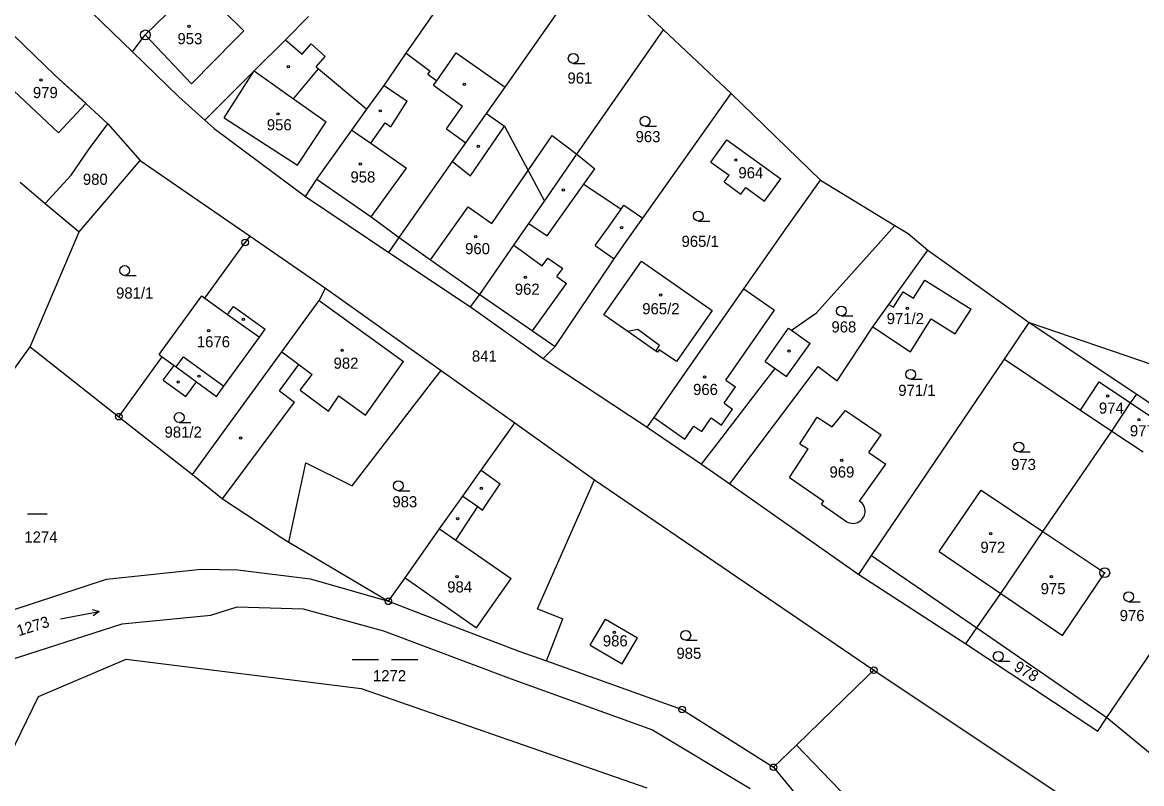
# Model space of a CAD drawing. Extents: x -779596 to -776743, y -1030330 to -1024513.
# Drawn here: x -777535.2 to -777364.4, y -1025694.5 to -1025578.4 of the extents above; entities that cross this region are included whole.
import ezdxf

# ---------------------------------------------------------------- set-up
doc = ezdxf.new("R2010")
doc.units = 0
for name, color, linetype in [('hranice parcel', 7, 'Continuous'), ('hranice vnitřní', 7, 'Continuous'), ('kultura', 7, 'Continuous'), ('Kód', 7, 'Continuous'), ('č_ parcel šipka', 7, 'Continuous'), ('č_pacel stav_', 7, 'Continuous'), ('č_parcel poz_', 7, 'Continuous')]:
    doc.layers.add(name, color=color, linetype=linetype)

msp = doc.modelspace()

# ---------------------------------------------------------------- linework, layer by layer
at = {"layer": 'hranice parcel'}
for points in [[(-777476.64, -1025583.05), (-777459.04, -1025557.9)], [(-777461.52, -1025588.26), (-777448.12, -1025569.16)], [(-777448.12, -1025569.16), (-777437.34, -1025579.51)], [(-777529.23, -1025572.36), (-777518.37, -1025582.87)], [(-777516.43, -1025580.3), (-777509.96, -1025573.94)], [(-777538.2, -1025578.69), (-777530.17, -1025586.49)], [(-777495.03, -1025581.02), (-777491.51, -1025577.47)], [(-777518.37, -1025582.87), (-777516.43, -1025580.3)], [(-777450.56, -1025598.48), (-777437.34, -1025579.51)], [(-777437.34, -1025579.51), (-777427.03, -1025589.24)], [(-777499.79, -1025585.77), (-777495.03, -1025581.02)], [(-777495.03, -1025581.02), (-777492.49, -1025583.25)], [(-777492.49, -1025583.25), (-777491.1, -1025581.66)], [(-777491.1, -1025581.66), (-777488.98, -1025583.59)], [(-777518.37, -1025582.87), (-777511.33, -1025589.72)], [(-777490.33, -1025585.15), (-777488.98, -1025583.59)], [(-777479.95, -1025588.01), (-777476.64, -1025583.05)], [(-777476.64, -1025583.05), (-777472.97, -1025585.81)], [(-777471.95, -1025587.28), (-777468.98, -1025583)], [(-777468.98, -1025583), (-777461.52, -1025588.26)], [(-777507.33, -1025593.3), (-777499.79, -1025585.77)], [(-777490.33, -1025585.15), (-777490, -1025585.44)], [(-777490, -1025585.44), (-777482.64, -1025591.63)], [(-777473.31, -1025586.26), (-777472.97, -1025585.81)], [(-777530.17, -1025586.49), (-777525.52, -1025590.75)], [(-777473.31, -1025586.26), (-777471.95, -1025587.28)], [(-777482.64, -1025591.63), (-777479.95, -1025588.01)], [(-777464.35, -1025592.27), (-777461.52, -1025588.26)], [(-777440.52, -1025608.26), (-777427.03, -1025589.24)], [(-777427.03, -1025589.24), (-777413.36, -1025602.46)], [(-777525.52, -1025590.75), (-777522.13, -1025593.86)], [(-777511.33, -1025589.72), (-777507.33, -1025593.3)], [(-777484.89, -1025594.84), (-777482.64, -1025591.63)], [(-777467.53, -1025596.74), (-777464.35, -1025592.27)], [(-777464.35, -1025592.27), (-777461.6, -1025594.21)], [(-777525.08, -1025597.82), (-777522.13, -1025593.86)], [(-777522.13, -1025593.86), (-777517.19, -1025599.43)], [(-777507.33, -1025593.3), (-777505.91, -1025594.57)], [(-777461.6, -1025594.21), (-777457.99, -1025600.98)], [(-777505.91, -1025594.57), (-777491.97, -1025604.96)], [(-777490.23, -1025602.31), (-777484.89, -1025594.84)], [(-777527.74, -1025601.7), (-777525.08, -1025597.82)], [(-777469.56, -1025599.61), (-777467.53, -1025596.74)], [(-777430.11, -1025599.68), (-777427.67, -1025596.3)], [(-777427.67, -1025596.3), (-777419.46, -1025602.24)], [(-777526.53, -1025610.35), (-777517.19, -1025599.43)], [(-777517.19, -1025599.43), (-777500.44, -1025610.97)], [(-777455.51, -1025605.64), (-777450.56, -1025598.48)], [(-777450.56, -1025598.48), (-777447.82, -1025600.7)], [(-777477.66, -1025611.19), (-777469.56, -1025599.61)], [(-777457.99, -1025600.98), (-777455.51, -1025605.64)], [(-777449.49, -1025603.06), (-777447.82, -1025600.7)], [(-777430.11, -1025599.68), (-777427.32, -1025601.7)], [(-777535.52, -1025602.74), (-777531.73, -1025606)], [(-777531.73, -1025606), (-777527.74, -1025601.7)], [(-777491.97, -1025604.96), (-777490.23, -1025602.31)], [(-777428.07, -1025602.72), (-777427.32, -1025601.7)], [(-777428.07, -1025602.72), (-777425.52, -1025604.57)], [(-777421.91, -1025605.63), (-777419.46, -1025602.24)], [(-777418.66, -1025609.86), (-777413.36, -1025602.46)], [(-777413.36, -1025602.46), (-777402.02, -1025609.36)], [(-777449.49, -1025603.06), (-777443.8, -1025606.85)], [(-777425.52, -1025604.57), (-777424.78, -1025603.55)], [(-777424.78, -1025603.55), (-777421.91, -1025605.63)], [(-777531.73, -1025606), (-777526.53, -1025610.35)], [(-777491.97, -1025604.96), (-777479.26, -1025613.47)], [(-777457.87, -1025609.04), (-777455.51, -1025605.64)], [(-777443.8, -1025606.85), (-777443.38, -1025606.25)], [(-777443.38, -1025606.25), (-777440.52, -1025608.26)], [(-777460.16, -1025612.36), (-777457.87, -1025609.04)], [(-777443.02, -1025611.8), (-777440.52, -1025608.26)], [(-777404.56, -1025612.19), (-777402.02, -1025609.36)], [(-777402.02, -1025609.36), (-777399.98, -1025610.6)], [(-777534.02, -1025627.9), (-777526.53, -1025610.35)], [(-777501.17, -1025611.97), (-777500.44, -1025610.97)], [(-777500.44, -1025610.97), (-777488.92, -1025618.91)], [(-777479.26, -1025613.47), (-777477.66, -1025611.19)], [(-777425.07, -1025619.04), (-777418.66, -1025609.86)], [(-777399.98, -1025610.6), (-777397.01, -1025613.14)], [(-777507.32, -1025620.44), (-777501.17, -1025611.97)], [(-777465.36, -1025619.87), (-777460.16, -1025612.36)], [(-777444.89, -1025614.45), (-777443.02, -1025611.8)], [(-777414, -1025622.7), (-777404.56, -1025612.19)], [(-777402.94, -1025621.43), (-777397.01, -1025613.14)], [(-777397.01, -1025613.14), (-777381.53, -1025624.16)], [(-777479.26, -1025613.47), (-777466.82, -1025621.79)], [(-777453.85, -1025627.85), (-777444.89, -1025614.45)], [(-777446.43, -1025623), (-777440.72, -1025614.81)], [(-777440.72, -1025614.81), (-777429.94, -1025622.35)], [(-777399.21, -1025620.46), (-777397.48, -1025617.73)], [(-777397.48, -1025617.73), (-777390.4, -1025622.14)], [(-777514.32, -1025629.07), (-777507.82, -1025620.08)], [(-777507.82, -1025620.08), (-777507.32, -1025620.44)], [(-777489.91, -1025620.79), (-777488.92, -1025618.91)], [(-777488.92, -1025618.91), (-777471.28, -1025631.48)], [(-777466.82, -1025621.79), (-777465.36, -1025619.87)], [(-777438.79, -1025638.68), (-777425.07, -1025619.04)], [(-777402.26, -1025621.85), (-777400.79, -1025619.48)], [(-777400.79, -1025619.48), (-777399.21, -1025620.46)], [(-777507.32, -1025620.44), (-777503.87, -1025622.92)], [(-777503.87, -1025622.92), (-777502.99, -1025621.7)], [(-777502.99, -1025621.7), (-777498.13, -1025625.2)], [(-777495.59, -1025628.62), (-777489.91, -1025620.79)], [(-777466.82, -1025621.79), (-777455.7, -1025629.65)], [(-777405.41, -1025624.82), (-777402.94, -1025621.43)], [(-777402.94, -1025621.43), (-777402.26, -1025621.85)], [(-777442.8, -1025625.52), (-777446.43, -1025623)], [(-777429.94, -1025622.35), (-777435.37, -1025630.13)], [(-777416, -1025624.07), (-777414, -1025622.7)], [(-777392.82, -1025625.9), (-777390.4, -1025622.14)], [(-777499, -1025626.4), (-777498.13, -1025625.2)], [(-777417.83, -1025625.32), (-777416, -1025624.07)], [(-777410.86, -1025633.07), (-777405.41, -1025624.82)], [(-777405.41, -1025624.82), (-777399.63, -1025628.62)], [(-777399.63, -1025628.62), (-777396.48, -1025623.62)], [(-777396.48, -1025623.62), (-777392.82, -1025625.9)], [(-777385.32, -1025629.76), (-777381.53, -1025624.16)], [(-777381.53, -1025624.16), (-777365.13, -1025635.08)], [(-777381.53, -1025624.16), (-777337.14, -1025639.31)], [(-777504.43, -1025633.9), (-777499, -1025626.4)], [(-777438.51, -1025628.53), (-777442.8, -1025625.52)], [(-777417.83, -1025625.32), (-777414.97, -1025627.35)], [(-777560.53, -1025664.74), (-777534.02, -1025627.9)], [(-777534.02, -1025627.9), (-777520.46, -1025638.53)], [(-777502.31, -1025637.86), (-777495.59, -1025628.62)], [(-777455.7, -1025629.65), (-777453.85, -1025627.85)], [(-777438.26, -1025628.7), (-777438.51, -1025628.53)], [(-777437.99, -1025628.31), (-777438.26, -1025628.7)], [(-777435.37, -1025630.13), (-777437.99, -1025628.31)], [(-777418.56, -1025632.42), (-777414.97, -1025627.35)], [(-777520.46, -1025638.53), (-777513.84, -1025629.42)], [(-777514.32, -1025629.07), (-777513.84, -1025629.42)], [(-777513.84, -1025629.42), (-777512.03, -1025630.73)], [(-777455.7, -1025629.65), (-777439.84, -1025640.11)], [(-777405.58, -1025659.7), (-777385.32, -1025629.76)], [(-777385.32, -1025629.76), (-777373.71, -1025637.52)], [(-777513.7, -1025632.96), (-777512.03, -1025630.73)], [(-777472.58, -1025633.16), (-777471.28, -1025631.48)], [(-777471.28, -1025631.48), (-777460.05, -1025639.48)], [(-777427.21, -1025648.76), (-777413.73, -1025630.9)], [(-777422.07, -1025633.45), (-777420.32, -1025631.17)], [(-777420.32, -1025631.17), (-777418.56, -1025632.42)], [(-777413.73, -1025630.9), (-777410.86, -1025633.07)], [(-777513.7, -1025632.96), (-777510.24, -1025635.47)], [(-777510.24, -1025635.47), (-777508.6, -1025633.21)], [(-777508.6, -1025633.21), (-777505.54, -1025635.43)], [(-777484.84, -1025649.07), (-777472.58, -1025633.16)], [(-777429.61, -1025643.26), (-777422.07, -1025633.45)], [(-777505.54, -1025635.43), (-777504.43, -1025633.9)], [(-777366.07, -1025636.44), (-777365.13, -1025635.08)], [(-777365.13, -1025635.08), (-777345.27, -1025648.53)], [(-777368.93, -1025640.72), (-777366.07, -1025636.44)], [(-777520.46, -1025638.53), (-777509.21, -1025647.35)], [(-777509.21, -1025647.35), (-777502.31, -1025637.86)], [(-777439.84, -1025640.11), (-777438.79, -1025638.68)], [(-777416.54, -1025642.65), (-777413.91, -1025638.6)], [(-777413.91, -1025638.6), (-777411.61, -1025640.09)], [(-777411.61, -1025640.09), (-777409.56, -1025637.61)], [(-777409.56, -1025637.61), (-777404.11, -1025641.28)], [(-777373.71, -1025637.52), (-777368.93, -1025640.72)], [(-777461.12, -1025640.99), (-777460.05, -1025639.48)], [(-777460.05, -1025639.48), (-777447.88, -1025648.15)], [(-777439.84, -1025640.11), (-777431.55, -1025645.79)], [(-777465.17, -1025646.71), (-777461.12, -1025640.99)], [(-777406.02, -1025643.99), (-777404.11, -1025641.28)], [(-777379.43, -1025656.04), (-777368.93, -1025640.72)], [(-777368.93, -1025640.72), (-777364.16, -1025643.91)], [(-777431.55, -1025645.79), (-777429.61, -1025643.26)], [(-777418.12, -1025647.83), (-777415.28, -1025643.46)], [(-777416.54, -1025642.65), (-777415.28, -1025643.46)], [(-777406.02, -1025643.99), (-777403.42, -1025645.8)], [(-777494.5, -1025657.68), (-777491.92, -1025645.59)], [(-777491.92, -1025645.59), (-777484.84, -1025649.07)], [(-777509.21, -1025647.35), (-777504.67, -1025651.05)], [(-777467.95, -1025650.64), (-777465.17, -1025646.71)], [(-777431.55, -1025645.79), (-777427.21, -1025648.76)], [(-777407.42, -1025651.4), (-777403.42, -1025645.8)], [(-777448.43, -1025649.42), (-777447.88, -1025648.15)], [(-777447.88, -1025648.15), (-777405.23, -1025677.19)], [(-777427.21, -1025648.76), (-777407.53, -1025662.59)], [(-777418.12, -1025647.83), (-777412.89, -1025651.42)], [(-777471.51, -1025655.66), (-777467.95, -1025650.64)], [(-777456.59, -1025667.87), (-777448.43, -1025649.42)], [(-777395.25, -1025659.09), (-777388.88, -1025649.75)], [(-777388.88, -1025649.75), (-777379.43, -1025656.04)], [(-777504.67, -1025651.05), (-777495.61, -1025657.02)], [(-777413.21, -1025651.89), (-777412.89, -1025651.42)], [(-777413.21, -1025651.89), (-777409.57, -1025654.41)], [(-777369.66, -1025684.42), (-777349.04, -1025654.07)], [(-777476.77, -1025663.14), (-777471.51, -1025655.66)], [(-777495.61, -1025657.02), (-777494.5, -1025657.68)], [(-777494.5, -1025657.68), (-777479.33, -1025666.7)], [(-777385.85, -1025665.5), (-777379.43, -1025656.04)], [(-777379.43, -1025656.04), (-777370, -1025662.33)], [(-777395.25, -1025659.09), (-777385.85, -1025665.5)], [(-777407.53, -1025662.59), (-777405.58, -1025659.7)], [(-777405.58, -1025659.7), (-777389.52, -1025670.75)], [(-777522.37, -1025663.34), (-777507.88, -1025661.81)], [(-777507.88, -1025661.81), (-777502.28, -1025661.89)], [(-777502.28, -1025661.89), (-777491.27, -1025663.26)], [(-777407.53, -1025662.59), (-777391.22, -1025673.19)], [(-777376.43, -1025671.92), (-777370, -1025662.33)], [(-777544.4, -1025670.53), (-777522.37, -1025663.34)], [(-777491.27, -1025663.26), (-777479.33, -1025666.7)], [(-777479.33, -1025666.7), (-777476.77, -1025663.14)], [(-777389.52, -1025670.75), (-777385.85, -1025665.5)], [(-777385.85, -1025665.5), (-777376.43, -1025671.92)], [(-777506.45, -1025668.83), (-777502.41, -1025667.53)], [(-777502.41, -1025667.53), (-777492.35, -1025667.86)], [(-777492.35, -1025667.86), (-777480.08, -1025671.2)], [(-777479.33, -1025666.7), (-777474.33, -1025668.6)], [(-777456.59, -1025667.87), (-777452.72, -1025669.37)], [(-777519.95, -1025670.16), (-777506.45, -1025668.83)], [(-777474.33, -1025668.6), (-777459.43, -1025674.28)], [(-777455.21, -1025675.79), (-777452.72, -1025669.37)], [(-777448.52, -1025673.38), (-777446.18, -1025669.42)], [(-777446.18, -1025669.42), (-777441.31, -1025672.28)], [(-777538.69, -1025676.12), (-777519.95, -1025670.16)], [(-777480.08, -1025671.2), (-777460.58, -1025678.55)], [(-777389.52, -1025670.75), (-777369.66, -1025684.42)], [(-777443.65, -1025676.25), (-777441.31, -1025672.28)], [(-777459.43, -1025674.28), (-777455.21, -1025675.79)], [(-777448.52, -1025673.38), (-777443.65, -1025676.25)], [(-777391.22, -1025673.19), (-777371.06, -1025686.49)], [(-777532.71, -1025681.22), (-777519.36, -1025675.55)], [(-777519.36, -1025675.55), (-777483.48, -1025679.98)], [(-777455.21, -1025675.79), (-777434.5, -1025683.2)], [(-777417.05, -1025688.63), (-777406.21, -1025678.14)], [(-777406.21, -1025678.14), (-777405.23, -1025677.19)], [(-777405.23, -1025677.19), (-777376.36, -1025696.48)], [(-777460.58, -1025678.55), (-777439.02, -1025686.32)], [(-777538.93, -1025693.87), (-777532.71, -1025681.22)], [(-777483.48, -1025679.98), (-777439.9, -1025695.15)], [(-777434.5, -1025683.2), (-777420.55, -1025692.02)], [(-777371.06, -1025686.49), (-777369.66, -1025684.42)], [(-777369.66, -1025684.42), (-777335.68, -1025712.37)], [(-777439.02, -1025686.32), (-777424.12, -1025695.27)], [(-777420.55, -1025692.02), (-777417.05, -1025688.63)], [(-777417.05, -1025688.63), (-777363.38, -1025744.36)], [(-777420.55, -1025692.02), (-777411.17, -1025703.44)]]:
    msp.add_lwpolyline(points, dxfattribs=at)
msp.add_arc((-777408.421, -1025652.958), 1.852, 231.69203, 57.2801, dxfattribs=at)
at = {"layer": 'hranice vnitřní'}
for points in [[(-777504.41, -1025576.72), (-777501.37, -1025579.65)], [(-777516.43, -1025580.3), (-777509.37, -1025587.74)], [(-777502.69, -1025581.01), (-777501.37, -1025579.65)], [(-777509.37, -1025587.74), (-777502.69, -1025581.01)], [(-777504.39, -1025592.92), (-777499.79, -1025585.77)], [(-777499.79, -1025585.77), (-777493.82, -1025590.02)], [(-777493.82, -1025590.02), (-777490, -1025585.44)], [(-777530.17, -1025586.49), (-777525.48, -1025590.7)], [(-777472.44, -1025587.97), (-777471.95, -1025587.28)], [(-777536.49, -1025588.81), (-777529.67, -1025595.25)], [(-777479.95, -1025588.01), (-777476.48, -1025590.41)], [(-777472.44, -1025587.97), (-777468.01, -1025591.15)], [(-777529.67, -1025595.25), (-777525.52, -1025590.75)], [(-777525.52, -1025590.75), (-777525.48, -1025590.7)], [(-777493.82, -1025590.02), (-777488.84, -1025593.57)], [(-777478.97, -1025594.31), (-777476.48, -1025590.41)], [(-777470.48, -1025594.63), (-777468.01, -1025591.15)], [(-777504.39, -1025592.92), (-777493.19, -1025600.18)], [(-777493.19, -1025600.18), (-777488.84, -1025593.57)], [(-777482.03, -1025596.81), (-777479.8, -1025593.71)], [(-777479.8, -1025593.71), (-777478.97, -1025594.31)], [(-777466.81, -1025601.8), (-777461.6, -1025594.21)], [(-777484.89, -1025594.84), (-777482.03, -1025596.81)], [(-777470.48, -1025594.63), (-777467.53, -1025596.74)], [(-777457.99, -1025600.98), (-777454.32, -1025595.65)], [(-777454.32, -1025595.65), (-777450.56, -1025598.48)], [(-777482.03, -1025596.81), (-777476.55, -1025600.6)], [(-777481.94, -1025608.05), (-777476.55, -1025600.6)], [(-777469.56, -1025599.61), (-777466.81, -1025601.8)], [(-777463.56, -1025609.06), (-777457.99, -1025600.98)], [(-777490.23, -1025602.31), (-777481.94, -1025608.05)], [(-777451.12, -1025605.36), (-777449.49, -1025603.06)], [(-777455.09, -1025610.96), (-777451.12, -1025605.36)], [(-777481.94, -1025608.05), (-777477.66, -1025611.19)], [(-777472.88, -1025614.59), (-777467.15, -1025606.52)], [(-777467.15, -1025606.52), (-777463.56, -1025609.06)], [(-777445.76, -1025609.62), (-777443.8, -1025606.85)], [(-777457.87, -1025609.04), (-777455.09, -1025610.96)], [(-777447.75, -1025612.43), (-777445.76, -1025609.62)], [(-777477.66, -1025611.19), (-777472.88, -1025614.59)], [(-777460.16, -1025612.36), (-777455.85, -1025615.51)], [(-777447.75, -1025612.43), (-777444.89, -1025614.45)], [(-777472.88, -1025614.59), (-777465.36, -1025619.87)], [(-777455.85, -1025615.51), (-777455, -1025614.34)], [(-777455, -1025614.34), (-777452.71, -1025615.92)], [(-777453.6, -1025617.15), (-777452.71, -1025615.92)], [(-777457.31, -1025625.46), (-777452.13, -1025618.22)], [(-777453.6, -1025617.15), (-777452.13, -1025618.22)], [(-777465.36, -1025619.87), (-777457.31, -1025625.46)], [(-777425.07, -1025619.04), (-777420.38, -1025622.27)], [(-777489.91, -1025620.79), (-777477.03, -1025630.13)], [(-777503.87, -1025622.92), (-777499, -1025626.4)], [(-777427.83, -1025632.98), (-777420.38, -1025622.27)], [(-777421.83, -1025630.1), (-777418.24, -1025625.03)], [(-777418.24, -1025625.03), (-777417.83, -1025625.32)], [(-777457.31, -1025625.46), (-777453.85, -1025627.85)], [(-777441.27, -1025625.24), (-777442.8, -1025625.52)], [(-777437.94, -1025627.67), (-777441.27, -1025625.24)], [(-777495.59, -1025628.62), (-777492.99, -1025630.59)], [(-777438.51, -1025628.53), (-777437.94, -1025627.67)], [(-777511.72, -1025630.95), (-777510.61, -1025629.42)], [(-777510.61, -1025629.42), (-777504.43, -1025633.9)], [(-777482.84, -1025638.3), (-777477.03, -1025630.13)], [(-777421.83, -1025630.1), (-777420.32, -1025631.17)], [(-777512.03, -1025630.73), (-777511.72, -1025630.95)], [(-777511.72, -1025630.95), (-777508.6, -1025633.21)], [(-777495.96, -1025634.59), (-777492.99, -1025630.59)], [(-777492.99, -1025630.59), (-777490.95, -1025632.1)], [(-777492.77, -1025634.5), (-777490.95, -1025632.1)], [(-777427.83, -1025632.98), (-777426.35, -1025634)], [(-777373.71, -1025637.52), (-777370.85, -1025633.24)], [(-777370.85, -1025633.24), (-777366.07, -1025636.44)], [(-777495.96, -1025634.59), (-777493.65, -1025636.34)], [(-777492.77, -1025634.5), (-777488.48, -1025637.68)], [(-777488.48, -1025637.68), (-777486.87, -1025635.37)], [(-777486.87, -1025635.37), (-777482.84, -1025638.3)], [(-777428.08, -1025636.48), (-777426.35, -1025634)], [(-777497.22, -1025641.1), (-777493.65, -1025636.34)], [(-777428.08, -1025636.48), (-777426.8, -1025637.37)], [(-777366.07, -1025636.44), (-777361.29, -1025639.64)], [(-777438.79, -1025638.68), (-777434.09, -1025641.97)], [(-777431.51, -1025640.8), (-777430.07, -1025638.73)], [(-777430.07, -1025638.73), (-777428.5, -1025639.81)], [(-777428.5, -1025639.81), (-777426.8, -1025637.37)], [(-777434.09, -1025641.97), (-777432.7, -1025639.98)], [(-777432.7, -1025639.98), (-777431.51, -1025640.8)], [(-777504.67, -1025651.05), (-777497.22, -1025641.1)], [(-777465.17, -1025646.71), (-777462.26, -1025648.76)], [(-777464.99, -1025652.78), (-777462.26, -1025648.76)], [(-777467.95, -1025650.64), (-777465.7, -1025652.26)], [(-777469.02, -1025657.39), (-777465.7, -1025652.26)], [(-777465.7, -1025652.26), (-777464.99, -1025652.78)], [(-777471.51, -1025655.66), (-777469.02, -1025657.39)], [(-777469.02, -1025657.39), (-777460.61, -1025663.22)], [(-777476.77, -1025663.14), (-777465.86, -1025670.76)], [(-777465.86, -1025670.76), (-777460.61, -1025663.22)], [(-777391.22, -1025673.19), (-777389.52, -1025670.75)]]:
    msp.add_lwpolyline(points, dxfattribs=at)
at = {"layer": 'kultura'}
for points in [[(-777451.12, -1025584.63), (-777449.37, -1025584.63)], [(-777440.15, -1025594.21), (-777438.4, -1025594.21)], [(-777432.02, -1025608.68), (-777430.27, -1025608.68)], [(-777519.58, -1025616.98), (-777517.83, -1025616.98)], [(-777410.21, -1025623.16), (-777408.46, -1025623.16)], [(-777399.62, -1025632.83), (-777397.87, -1025632.83)], [(-777511.25, -1025639.41), (-777509.5, -1025639.41)], [(-777383.11, -1025643.9), (-777381.36, -1025643.9)], [(-777477.81, -1025649.82), (-777476.06, -1025649.82)], [(-777534.39, -1025653.35), (-777531.39, -1025653.35)], [(-777366.34, -1025666.76), (-777364.59, -1025666.76)], [(-777529.363, -1025669.397), (-777523.477, -1025668.243)], [(-777524.554, -1025667.945), (-777523.477, -1025668.243), (-777524.362, -1025668.925)], [(-777433.94, -1025672.65), (-777432.19, -1025672.65)], [(-777484.875, -1025675.6), (-777480.855, -1025675.6)], [(-777478.844, -1025675.6), (-777474.824, -1025675.6)], [(-777386.26, -1025675.84), (-777384.51, -1025675.84)]]:
    msp.add_lwpolyline(points, dxfattribs=at)
for centre, radius in [((-777509.76, -1025579), 0.175), ((-777451.12, -1025583.88), 0.75), ((-777494.6, -1025585.12), 0.175), ((-777532.33, -1025587.16), 0.175), ((-777467.73, -1025587.83), 0.175), ((-777496.18, -1025592.33), 0.175), ((-777480.57, -1025591.87), 0.175), ((-777440.15, -1025593.46), 0.75), ((-777465.61, -1025597.3), 0.175), ((-777426.3, -1025599.39), 0.175), ((-777483.61, -1025599.97), 0.175), ((-777452.65, -1025603.93), 0.175), ((-777432.02, -1025607.93), 0.75), ((-777443.73, -1025609.69), 0.175), ((-777465.99, -1025611.09), 0.175), ((-777519.58, -1025616.23), 0.75), ((-777458.41, -1025617.28), 0.175), ((-777437.76, -1025619.98), 0.175), ((-777410.21, -1025622.41), 0.75), ((-777501.45, -1025623.68), 0.175), ((-777400.13, -1025622.02), 0.175), ((-777506.77, -1025625.39), 0.175), ((-777486.38, -1025628.39), 0.175), ((-777418.17, -1025628.53), 0.175), ((-777399.62, -1025632.08), 0.75), ((-777511.41, -1025633.24), 0.175), ((-777508.21, -1025632.35), 0.175), ((-777431.07, -1025632.46), 0.175), ((-777369.57, -1025635.36), 0.175), ((-777511.25, -1025638.66), 0.75), ((-777364.78, -1025639.01), 0.175), ((-777501.88, -1025641.79), 0.175), ((-777383.11, -1025643.15), 0.75), ((-777410.15, -1025645.17), 0.175), ((-777477.81, -1025649.07), 0.75), ((-777465.13, -1025649.47), 0.175), ((-777468.74, -1025654.07), 0.175), ((-777387.41, -1025656.4), 0.175), ((-777468.86, -1025662.93), 0.175), ((-777378.15, -1025662.96), 0.175), ((-777366.34, -1025666.01), 0.75), ((-777444.84, -1025671.45), 0.175), ((-777433.94, -1025671.9), 0.75), ((-777386.26, -1025675.09), 0.75)]:
    msp.add_circle(centre, radius, dxfattribs=at)
at = {"layer": 'Kód'}
for centre, radius in [((-777516.43, -1025580.29), 0.75), ((-777516.43, -1025580.29), 0.032), ((-777501.17, -1025611.97), 0.5), ((-777501.17, -1025611.97), 0.032), ((-777520.46, -1025638.53), 0.5), ((-777520.46, -1025638.53), 0.032), ((-777370, -1025662.33), 0.75), ((-777370, -1025662.33), 0.032), ((-777479.33, -1025666.7), 0.5), ((-777479.33, -1025666.7), 0.032), ((-777405.23, -1025677.19), 0.5), ((-777405.23, -1025677.19), 0.032), ((-777434.5, -1025683.2), 0.5), ((-777434.5, -1025683.2), 0.032), ((-777420.55, -1025692.02), 0.5), ((-777420.55, -1025692.02), 0.032)]:
    msp.add_circle(centre, radius, dxfattribs=at)

# ---------------------------------------------------------------- texts
at = {"layer": 'č_ parcel šipka'}
for s, p in [('841', (-777466.58, -1025630.14)), ('1272', (-777481.68, -1025678.9))]:
    msp.add_text(s, height=1.7, dxfattribs=at).set_placement(p)
msp.add_text('1273', height=1.7, rotation=17.40014, dxfattribs=at).set_placement((-777535.739, -1025672.04))
at = {"layer": 'č_pacel stav_'}
for s, p in [('953', (-777511.52, -1025581.71)), ('979', (-777533.58, -1025589.93)), ('956', (-777497.88, -1025594.85)), ('958', (-777485.12, -1025602.81)), ('964', (-777425.91, -1025602.17)), ('960', (-777467.62, -1025613.74)), ('962', (-777460.04, -1025619.93)), ('965/2', (-777440.583, -1025622.91)), ('971/2', (-777403.28, -1025624.41)), ('1676', (-777508.56, -1025627.95)), ('982', (-777487.69, -1025631.22)), ('966', (-777432.83, -1025635.23)), ('974', (-777370.89, -1025638.07)), ('977', (-777366.16, -1025641.53)), ('969', (-777412.01, -1025647.82)), ('972', (-777388.98, -1025659.3)), ('984', (-777470.35, -1025665.35)), ('975', (-777379.78, -1025665.61)), ('986', (-777446.6, -1025673.58))]:
    msp.add_text(s, height=1.7, dxfattribs=at).set_placement(p)
at = {"layer": 'č_parcel poz_'}
for s, p in [('961', (-777452, -1025587.72)), ('963', (-777441.6, -1025596.66)), ('980', (-777525.95, -1025603.16)), ('965/1', (-777434.593, -1025612.63)), ('981/1', (-777520.89, -1025620.51)), ('968', (-777411.71, -1025625.68)), ('971/1', (-777401.51, -1025635.36)), ('981/2', (-777513.49, -1025641.74)), ('973', (-777384.3, -1025646.67)), ('983', (-777478.72, -1025652.36)), ('1274', (-777534.88, -1025657.74)), ('976', (-777367.72, -1025669.72)), ('985', (-777435.37, -1025675.47))]:
    msp.add_text(s, height=1.7, dxfattribs=at).set_placement(p)
msp.add_text('978', height=1.7, rotation=329.90263, dxfattribs=at).set_placement((-777384.027, -1025677.168))

doc.saveas('drawing.dxf')
